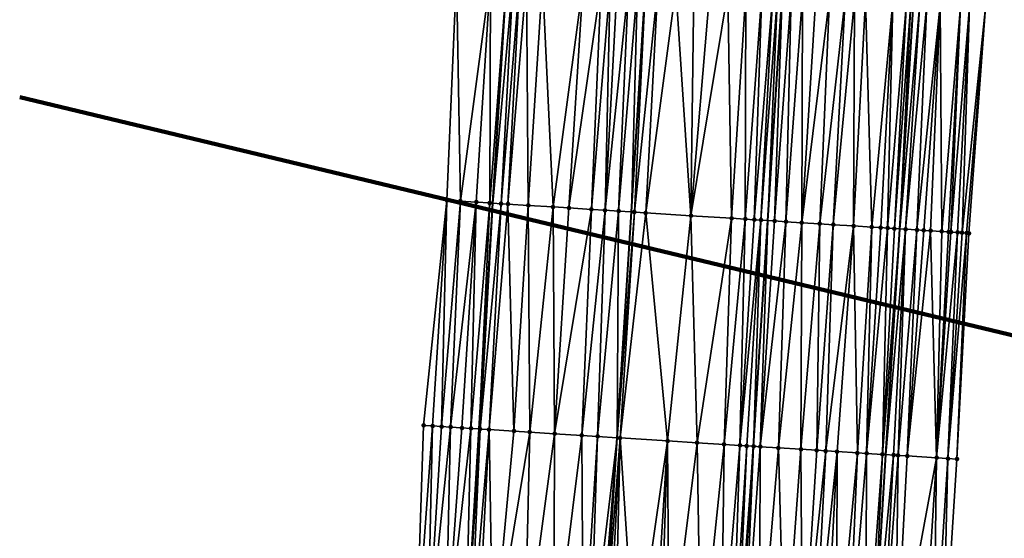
# Model space of a CAD drawing. Header units: feet. Extents: x 2004186 to 2014793, y 836912 to 864902.
# Tile 267 of 656: x 2010649 to 2010736, y 845174 to 845220. Entities that reach past the tile are written whole.
import ezdxf

# ---------------------------------------------------------------- set-up
doc = ezdxf.new("R2010")
doc.units = ezdxf.units.FT
doc.header["$LTSCALE"] = 100
doc.header["$MEASUREMENT"] = 0
for name, color, linetype, lineweight in [('EP_Travel Lane', 5, 'Continuous', 40), ('GPL_Skip Line', 2, 'Continuous', 40), ('Notes', 4, 'Continuous', 0), ('Road Shots', 4, 'Continuous', 200), ('Road X-Section', 30, 'Continuous', 13)]:
    doc.layers.add(name, color=color, linetype=linetype, lineweight=lineweight)
doc.layers.add('I-77 SB_MM21-27-Surface-Border', color=7, linetype='Continuous')
doc.layers.add('I-77 SB_MM21-27-Surface-TIN', color=7, linetype='Continuous')

msp = doc.modelspace()

# ---------------------------------------------------------------- linework, layer by layer
at = {"layer": 'EP_Travel Lane'}
for points in [[(2010688.721868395, 845163.5837760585, 420.1983156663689), (2010689.938995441, 845183.5414340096, 420.4285566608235), (2010691.156067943, 845203.498197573, 420.6407721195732), (2010692.373227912, 845223.4563953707, 420.8531145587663), (2010693.590517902, 845243.4167251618, 421.0468504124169), (2010694.807854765, 845263.3778235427, 421.2321663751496), (2010696.025411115, 845283.33947389, 421.4553354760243), (2010697.255773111, 845303.2830267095, 421.6589744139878), (2010698.501887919, 845323.2432744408, 421.886820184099), (2010699.747918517, 845343.2021733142, 422.1327576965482), (2010700.994011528, 845363.1620719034, 422.3334524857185), (2010702.240117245, 845383.1221740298, 422.5148224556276), (2010703.486214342, 845403.0821380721, 422.7108676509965), (2010704.732303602, 845423.0419765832, 422.882726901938), (2010705.978141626, 845443.0012234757, 423.0616602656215), (2010707.213930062, 845462.898351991, 423.2089767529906), (2010708.433583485, 845482.8447857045, 423.331041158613), (2010709.603864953, 845502.7657125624, 423.4429845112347)], [(2010724.632847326, 845161.3150765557, 420.3935569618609), (2010725.854958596, 845181.2724565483, 420.6239400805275), (2010727.077034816, 845201.2292641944, 420.8299100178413), (2010728.299182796, 845221.1872436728, 421.0287840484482), (2010729.521473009, 845241.147545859, 421.2276827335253), (2010730.743808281, 845261.1085838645, 421.368372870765), (2010731.966360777, 845281.0699911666, 421.5970695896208), (2010733.200203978, 845301.0379699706, 421.7623016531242), (2010734.445065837, 845320.9984826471, 421.93588722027), (2010735.689850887, 845340.9577637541, 422.1474841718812), (2010736.934682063, 845360.9177844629, 422.3431754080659), (2010738.179500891, 845380.8776071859, 422.5600253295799), (2010739.424329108, 845400.8375804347, 422.76288126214), (2010740.669119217, 845420.7969426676, 422.9886460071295), (2010741.913966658, 845440.7572241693, 423.1824225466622), (2010743.147792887, 845460.7465375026, 423.3641605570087), (2010744.358127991, 845480.7147733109, 423.5769885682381), (2010745.534212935, 845500.6996814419, 423.7606588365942)]]:
    msp.add_polyline3d(points, dxfattribs=at)
at = {"layer": 'GPL_Skip Line'}
for points in [[(2010700.874572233, 845162.8144267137, 420.4101064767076), (2010702.126642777, 845182.769965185, 420.6362082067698), (2010703.378671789, 845202.7248416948, 420.8486498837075), (2010704.630773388, 845222.6808751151, 421.0531259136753), (2010705.883025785, 845242.6393119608, 421.2546592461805), (2010707.135319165, 845262.5984019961, 421.4004640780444), (2010708.387606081, 845282.5580627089, 421.5839917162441), (2010709.636509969, 845302.509108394, 421.7978473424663), (2010710.882992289, 845322.4694673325, 421.9656822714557), (2010712.129395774, 845342.4285638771, 422.1851182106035), (2010713.375845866, 845362.388406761, 422.3873002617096), (2010714.622298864, 845382.3482961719, 422.5859300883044), (2010715.868755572, 845402.3082449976, 422.7810441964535), (2010717.115184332, 845422.267746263, 422.9829401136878), (2010718.361710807, 845442.2274427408, 423.1604743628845), (2010719.610120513, 845462.1555081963, 423.320929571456), (2010720.8504467, 845482.1082827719, 423.452665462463), (2010722.03700371, 845502.0505677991, 423.5822297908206)], [(2010712.907572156, 845162.0530814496, 420.5808759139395), (2010714.167060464, 845182.0081641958, 420.8089347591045), (2010715.426537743, 845201.9630721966, 420.9959033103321), (2010716.686061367, 845221.918714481, 421.189649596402), (2010717.945758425, 845241.877104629, 421.3686069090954), (2010719.205474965, 845261.8358034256, 421.4966212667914), (2010720.465097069, 845281.7946909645, 421.7053708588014), (2010721.718266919, 845301.754308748, 421.8628080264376), (2010722.964630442, 845321.7147774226, 421.998190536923), (2010724.210918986, 845341.6740452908, 422.1988939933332), (2010725.457265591, 845361.634243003, 422.364738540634), (2010726.703593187, 845381.5941362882, 422.5644940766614), (2010727.949923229, 845401.5540687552, 422.7620795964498), (2010729.196212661, 845421.5133508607, 422.9865330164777), (2010730.442296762, 845441.4733415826, 423.1701646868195), (2010731.66341167, 845461.433952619, 423.3477976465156), (2010732.852232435, 845481.396925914, 423.5040927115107), (2010734.017537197, 845501.3618563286, 423.6647231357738)]]:
    msp.add_polyline3d(points, dxfattribs=at)
at = {"layer": 'I-77 SB_MM21-27-Surface-Border', "color": 3, "linetype": 'ByBlock', "lineweight": -2}
for points in [[(2010684.364728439, 845163.8603183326, 420.0579026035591), (2010685.025423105, 845183.8534304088, 420.2544708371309), (2010687.083227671, 845203.7566149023, 420.4934217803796), (2010687.943531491, 845223.7372291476, 420.7196682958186), (2010688.20515276, 845243.7576328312, 420.9128586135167), (2010689.464856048, 845263.7161216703, 421.0998648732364), (2010690.125708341, 845283.7134168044, 421.2920582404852), (2010691.377490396, 845303.6509596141, 421.5138194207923), (2010692.224658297, 845323.6367865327, 421.7147467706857), (2010693.470940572, 845343.5959540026, 421.9366347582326), (2010694.717274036, 845363.5559412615, 422.1339652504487), (2010695.963619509, 845383.5161208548, 422.3126115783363), (2010697.609173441, 845403.4511477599, 422.5087081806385), (2010699.254701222, 845423.385755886, 422.7114667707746), (2010700.700325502, 845443.3321453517, 422.8873310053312), (2010702.715359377, 845463.1689671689, 423.0533790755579), (2010704.302425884, 845483.090605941, 423.1922684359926), (2010705.464752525, 845503.0045661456, 423.2964426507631)], [(2010751.388839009, 845500.362919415, 423.8273074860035), (2010750.221738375, 845480.3672347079, 423.6017408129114), (2010749.431602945, 845460.370289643, 423.386504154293), (2010748.407332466, 845440.3519619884, 423.1794726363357), (2010747.36085481, 845420.3794303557, 422.956299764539), (2010746.314189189, 845400.4078855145, 422.7114001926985), (2010745.067891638, 845380.4484733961, 422.461686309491), (2010744.021187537, 845360.4763123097, 422.2382229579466), (2010741.377584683, 845340.6037222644, 422.0289556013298), (2010741.528599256, 845320.557597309, 421.778240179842), (2010740.282210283, 845300.5967210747, 421.6041025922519), (2010739.02837748, 845280.6265167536, 421.380726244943), (2010737.569102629, 845260.6794357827, 421.1655217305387), (2010736.309392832, 845240.720843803, 420.9974198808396), (2010734.650537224, 845220.7883961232, 420.8122539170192), (2010733.191416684, 845200.8454455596, 420.6018358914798), (2010732.131609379, 845180.879003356, 420.3721934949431), (2010730.872119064, 845160.9238887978, 420.1549066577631)]]:
    msp.add_polyline3d(points, dxfattribs=at)
at = {"layer": 'I-77 SB_MM21-27-Surface-TIN', "color": 128, "linetype": 'ByBlock', "lineweight": -2}
for points in [[(2010687.943531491, 845223.7372291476, 420.7196682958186), (2010687.083227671, 845203.7566149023, 420.4934217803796), (2010688.28081977, 845203.6806325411, 420.5363612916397)], [(2010690.937517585, 845223.5473658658, 420.8152755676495), (2010687.943531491, 845223.7372291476, 420.7196682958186), (2010688.28081977, 845203.6806325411, 420.5363612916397)], [(2010690.937517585, 845223.5473658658, 420.8152755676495), (2010688.28081977, 845203.6806325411, 420.5363612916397), (2010689.678006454, 845203.5919215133, 420.593546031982)], [(2010690.937517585, 845223.5473658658, 420.8152755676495), (2010689.678006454, 845203.5919215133, 420.593546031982), (2010690.875600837, 845203.5159753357, 420.6325358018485)], [(2010690.937517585, 845223.5473658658, 420.8152755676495), (2010690.875600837, 845203.5159753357, 420.6325358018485), (2010692.373227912, 845223.4563953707, 420.8531145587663)], [(2010690.875600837, 845203.5159753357, 420.6325358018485), (2010691.156067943, 845203.498197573, 420.6407721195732), (2010692.373227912, 845223.4563953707, 420.8531145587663)], [(2010692.933514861, 845223.4208940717, 420.8678812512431), (2010692.373227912, 845223.4563953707, 420.8531145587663), (2010691.156067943, 845203.498197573, 420.6407721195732)], [(2010692.933514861, 845223.4208940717, 420.8678812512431), (2010691.156067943, 845203.498197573, 420.6407721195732), (2010691.873597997, 845203.4527160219, 420.6618434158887)], [(2010693.532317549, 845223.3830080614, 420.8777034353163), (2010692.933514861, 845223.4208940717, 420.8678812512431), (2010691.873597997, 845203.4527160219, 420.6618434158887)], [(2010693.532317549, 845223.3830080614, 420.8777034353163), (2010691.873597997, 845203.4527160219, 420.6618434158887), (2010692.472400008, 845203.4148192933, 420.6730029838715)], [(2010694.13112293, 845223.3451647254, 420.8829456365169), (2010693.532317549, 845223.3830080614, 420.8777034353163), (2010692.472400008, 845203.4148192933, 420.6730029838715)], [(2010694.13112293, 845223.3451647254, 420.8829456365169), (2010692.472400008, 845203.4148192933, 420.6730029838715), (2010694.268812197, 845203.3012266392, 420.6958352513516)], [(2010695.528328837, 845223.256758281, 420.9064815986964), (2010694.13112293, 845223.3451647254, 420.8829456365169), (2010694.268812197, 845203.3012266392, 420.6958352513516)], [(2010695.528328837, 845223.256758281, 420.9064815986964), (2010694.268812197, 845203.3012266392, 420.6958352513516), (2010696.464424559, 845203.162350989, 420.7281278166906)], [(2010699.121152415, 845223.0295602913, 420.9527427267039), (2010695.528328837, 845223.256758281, 420.9064815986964), (2010696.464424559, 845203.162350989, 420.7281278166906)], [(2010699.121152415, 845223.0295602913, 420.9527427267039), (2010696.464424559, 845203.162350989, 420.7281278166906), (2010697.861634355, 845203.0740061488, 420.745340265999)], [(2010700.717959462, 845222.9285290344, 420.9791387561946), (2010699.121152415, 845223.0295602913, 420.9527427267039), (2010697.861634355, 845203.0740061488, 420.745340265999)], [(2010700.717959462, 845222.9285290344, 420.9791387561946), (2010697.861634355, 845203.0740061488, 420.745340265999), (2010699.857641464, 845202.9476901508, 420.7818368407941)], [(2010701.516365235, 845222.8780490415, 420.9885121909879), (2010700.717959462, 845222.9285290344, 420.9791387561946), (2010699.857641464, 845202.9476901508, 420.7818368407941)], [(2010701.516365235, 845222.8780490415, 420.9885121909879), (2010699.857641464, 845202.9476901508, 420.7818368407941), (2010701.055245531, 845202.8718974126, 420.8040774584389)], [(2010702.115166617, 845222.8401423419, 421.0005548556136), (2010701.516365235, 845222.8780490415, 420.9885121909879), (2010701.055245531, 845202.8718974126, 420.8040774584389)], [(2010703.113164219, 845222.7768900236, 421.0286201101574), (2010702.115166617, 845222.8401423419, 421.0005548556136), (2010701.055245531, 845202.8718974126, 420.8040774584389)], [(2010703.113164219, 845222.7768900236, 421.0286201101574), (2010701.055245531, 845202.8718974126, 420.8040774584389), (2010702.252847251, 845202.7960674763, 420.8303785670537)], [(2010703.911566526, 845222.7263551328, 421.0438854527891), (2010703.113164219, 845222.7768900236, 421.0286201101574), (2010702.252847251, 845202.7960674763, 420.8303785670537)], [(2010703.911566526, 845222.7263551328, 421.0438854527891), (2010702.252847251, 845202.7960674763, 420.8303785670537), (2010703.378671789, 845202.7248416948, 420.8486498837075)], [(2010703.911566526, 845222.7263551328, 421.0438854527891), (2010703.378671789, 845202.7248416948, 420.8486498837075), (2010704.630773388, 845222.6808751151, 421.0531259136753)], [(2010703.650053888, 845202.7076725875, 420.8530542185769), (2010704.630773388, 845222.6808751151, 421.0531259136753), (2010703.378671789, 845202.7248416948, 420.8486498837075)], [(2010705.707978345, 845222.6127566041, 421.0669659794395), (2010704.630773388, 845222.6808751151, 421.0531259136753), (2010703.650053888, 845202.7076725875, 420.8530542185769)], [(2010705.707978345, 845222.6127566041, 421.0669659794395), (2010703.650053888, 845202.7076725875, 420.8530542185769), (2010704.648057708, 845202.6445187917, 420.87084368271)], [(2010707.304792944, 845222.5118450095, 421.0805192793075), (2010705.707978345, 845222.6127566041, 421.0669659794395), (2010704.648057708, 845202.6445187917, 420.87084368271)], [(2010707.304792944, 845222.5118450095, 421.0805192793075), (2010704.648057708, 845202.6445187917, 420.87084368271), (2010708.640084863, 845202.3920917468, 420.921464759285)], [(2010708.901602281, 845222.4108500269, 421.1030221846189), (2010707.304792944, 845222.5118450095, 421.0805192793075), (2010708.640084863, 845202.3920917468, 420.921464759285)], [(2010710.298806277, 845222.3224132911, 421.1298091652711), (2010708.901602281, 845222.4108500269, 421.1030221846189), (2010708.640084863, 845202.3920917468, 420.921464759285)], [(2010711.895618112, 845222.2214578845, 421.1480645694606), (2010710.298806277, 845222.3224132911, 421.1298091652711), (2010708.640084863, 845202.3920917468, 420.921464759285)], [(2010711.895618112, 845222.2214578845, 421.1480645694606), (2010708.640084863, 845202.3920917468, 420.921464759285), (2010712.232908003, 845202.1648868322, 420.9692695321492)], [(2010713.492429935, 845222.1205023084, 421.1663381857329), (2010711.895618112, 845222.2214578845, 421.1480645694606), (2010712.232908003, 845202.1648868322, 420.9692695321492)], [(2010713.492429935, 845222.1205023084, 421.1663381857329), (2010712.232908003, 845202.1648868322, 420.9692695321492), (2010713.430513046, 845202.089109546, 420.9898234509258)], [(2010714.889637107, 845222.0321158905, 421.1877248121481), (2010713.492429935, 845222.1205023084, 421.1663381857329), (2010713.430513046, 845202.089109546, 420.9898234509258)], [(2010714.889637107, 845222.0321158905, 421.1877248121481), (2010713.430513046, 845202.089109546, 420.9898234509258), (2010714.228919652, 845202.0386427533, 420.9979155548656)], [(2010715.88764654, 845221.9690510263, 421.1956716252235), (2010714.889637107, 845222.0321158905, 421.1877248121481), (2010714.228919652, 845202.0386427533, 420.9979155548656)], [(2010715.88764654, 845221.9690510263, 421.1956716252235), (2010714.228919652, 845202.0386427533, 420.9979155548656), (2010714.827727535, 845202.0008390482, 420.998920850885)], [(2010716.286852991, 845221.9438675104, 421.1942965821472), (2010715.88764654, 845221.9690510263, 421.1956716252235), (2010714.827727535, 845202.0008390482, 420.998920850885)], [(2010716.286852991, 845221.9438675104, 421.1942965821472), (2010714.827727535, 845202.0008390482, 420.998920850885), (2010715.426537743, 845201.9630721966, 420.9959033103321)], [(2010716.286852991, 845221.9438675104, 421.1942965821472), (2010715.426537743, 845201.9630721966, 420.9959033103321), (2010716.686061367, 845221.918714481, 421.189649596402)], [(2010716.025347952, 845201.9253053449, 420.9928857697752), (2010716.686061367, 845221.918714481, 421.189649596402), (2010715.426537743, 845201.9630721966, 420.9959033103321)], [(2010717.484478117, 845221.8684084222, 421.1803556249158), (2010716.686061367, 845221.918714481, 421.189649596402), (2010716.025347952, 845201.9253053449, 420.9928857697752)], [(2010717.484478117, 845221.8684084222, 421.1803556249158), (2010716.025347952, 845201.9253053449, 420.9928857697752), (2010717.023370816, 845201.8624532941, 420.9777373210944)], [(2010718.482501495, 845221.8055644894, 421.1645910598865), (2010717.484478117, 845221.8684084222, 421.1803556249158), (2010717.023370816, 845201.8624532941, 420.9777373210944)], [(2010718.482501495, 845221.8055644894, 421.1645910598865), (2010717.023370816, 845201.8624532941, 420.9777373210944), (2010718.420605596, 845201.7745042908, 420.9517410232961)], [(2010719.680132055, 845221.7301915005, 421.141409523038), (2010718.482501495, 845221.8055644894, 421.1645910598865), (2010718.420605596, 845201.7745042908, 420.9517410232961)], [(2010720.877757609, 845221.6547391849, 421.126741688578), (2010719.680132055, 845221.7301915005, 421.141409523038), (2010718.420605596, 845201.7745042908, 420.9517410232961)], [(2010720.877757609, 845221.6547391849, 421.126741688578), (2010718.420605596, 845201.7745042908, 420.9517410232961), (2010720.017441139, 845201.6739245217, 420.9293033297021)], [(2010722.274980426, 845221.5666006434, 421.1215250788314), (2010720.877757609, 845221.6547391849, 421.126741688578), (2010720.017441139, 845201.6739245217, 420.9293033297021)], [(2010722.274980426, 845221.5666006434, 421.1215250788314), (2010720.017441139, 845201.6739245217, 420.9293033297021), (2010721.215063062, 845201.5984146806, 420.9206635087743)], [(2010723.073394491, 845221.5162520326, 421.1167979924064), (2010722.274980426, 845221.5666006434, 421.1215250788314), (2010721.215063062, 845201.5984146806, 420.9206635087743)], [(2010723.073394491, 845221.5162520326, 421.1167979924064), (2010721.215063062, 845201.5984146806, 420.9206635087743), (2010723.011501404, 845201.4852363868, 420.8982650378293)], [(2010724.071415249, 845221.4533666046, 421.1054868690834), (2010723.073394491, 845221.5162520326, 421.1167979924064), (2010723.011501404, 845201.4852363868, 420.8982650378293)], [(2010724.071415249, 845221.4533666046, 421.1054868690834), (2010723.011501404, 845201.4852363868, 420.8982650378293), (2010724.608334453, 845201.3846170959, 420.880141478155)], [(2010726.466669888, 845221.3025179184, 421.070146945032), (2010724.071415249, 845221.4533666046, 421.1054868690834), (2010724.608334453, 845201.3846170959, 420.880141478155)], [(2010726.466669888, 845221.3025179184, 421.070146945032), (2010724.608334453, 845201.3846170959, 420.880141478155), (2010725.406753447, 845201.3343465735, 420.8668091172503)], [(2010726.466669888, 845221.3025179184, 421.070146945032), (2010725.406753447, 845201.3343465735, 420.8668091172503), (2010726.005568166, 845201.2966512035, 420.8559887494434)], [(2010727.66429941, 845221.2271284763, 421.0487312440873), (2010726.466669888, 845221.3025179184, 421.070146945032), (2010726.005568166, 845201.2966512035, 420.8559887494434)], [(2010727.66429941, 845221.2271284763, 421.0487312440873), (2010726.005568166, 845201.2966512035, 420.8559887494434), (2010726.604382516, 845201.2589499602, 420.845809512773)], [(2010728.063511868, 845221.2020401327, 421.0371418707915), (2010727.66429941, 845221.2271284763, 421.0487312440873), (2010726.604382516, 845201.2589499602, 420.845809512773)], [(2010728.063511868, 845221.2020401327, 421.0371418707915), (2010726.604382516, 845201.2589499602, 420.845809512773), (2010727.077034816, 845201.2292641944, 420.8299100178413)], [(2010728.063511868, 845221.2020401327, 421.0371418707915), (2010727.077034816, 845201.2292641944, 420.8299100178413), (2010728.299182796, 845221.1872436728, 421.0287840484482)], [(2010728.861939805, 845221.1519113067, 421.0088264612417), (2010728.299182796, 845221.1872436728, 421.0287840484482), (2010727.077034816, 845201.2292641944, 420.8299100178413)], [(2010728.861939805, 845221.1519113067, 421.0088264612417), (2010727.077034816, 845201.2292641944, 420.8299100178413), (2010727.602416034, 845201.1962666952, 420.8122367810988)], [(2010729.460758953, 845221.1142860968, 420.9906583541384), (2010728.861939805, 845221.1519113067, 421.0088264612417), (2010727.602416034, 845201.1962666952, 420.8122367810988)], [(2010729.460758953, 845221.1142860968, 420.9906583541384), (2010727.602416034, 845201.1962666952, 420.8122367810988), (2010728.600455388, 845201.1336758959, 420.7685706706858)], [(2010730.658403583, 845221.039136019, 420.9435529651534), (2010729.460758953, 845221.1142860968, 420.9906583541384), (2010728.600455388, 845201.1336758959, 420.7685706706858)], [(2010730.658403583, 845221.039136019, 420.9435529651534), (2010728.600455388, 845201.1336758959, 420.7685706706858), (2010729.199275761, 845201.0960700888, 420.7479738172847)], [(2010730.658403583, 845221.039136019, 420.9435529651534), (2010729.199275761, 845201.0960700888, 420.7479738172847), (2010729.79809557, 845201.0584553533, 420.7283515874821)], [(2010730.658403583, 845221.039136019, 420.9435529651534), (2010729.79809557, 845201.0584553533, 420.7283515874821), (2010730.796136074, 845200.9958827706, 420.6826969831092)], [(2010732.454862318, 845220.9262808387, 420.8868539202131), (2010730.658403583, 845221.039136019, 420.9435529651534), (2010730.796136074, 845200.9958827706, 420.6826969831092)], [(2010732.454862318, 845220.9262808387, 420.8868539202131), (2010730.796136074, 845200.9958827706, 420.6826969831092), (2010731.394957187, 845200.9582886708, 420.6608221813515)], [(2010732.454862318, 845220.9262808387, 420.8868539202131), (2010731.394957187, 845200.9582886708, 420.6608221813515), (2010731.594563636, 845200.9457479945, 420.6545468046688)], [(2010733.253291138, 845220.8761659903, 420.8570383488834), (2010732.454862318, 845220.9262808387, 420.8868539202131), (2010731.594563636, 845200.9457479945, 420.6545468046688)], [(2010733.253291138, 845220.8761659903, 420.8570383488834), (2010731.594563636, 845200.9457479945, 420.6545468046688), (2010732.193378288, 845200.9080515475, 420.6438440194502)], [(2010733.253291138, 845220.8761659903, 420.8570383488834), (2010732.193378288, 845200.9080515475, 420.6438440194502), (2010732.592590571, 845200.8829604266, 420.6323595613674)], [(2010733.253291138, 845220.8761659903, 420.8570383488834), (2010732.592590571, 845200.8829604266, 420.6323595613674), (2010734.650537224, 845220.7883961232, 420.8122539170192)], [(2010734.650537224, 845220.7883961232, 420.8122539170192), (2010732.592590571, 845200.8829604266, 420.6323595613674), (2010732.991807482, 845200.8579426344, 420.6128707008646)], [(2010734.650537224, 845220.7883961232, 420.8122539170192), (2010732.991807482, 845200.8579426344, 420.6128707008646), (2010733.191416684, 845200.8454455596, 420.6018358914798)], [(2010687.083227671, 845203.7566149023, 420.4934217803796), (2010685.025423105, 845183.8534304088, 420.2544708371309), (2010685.823820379, 845183.8028157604, 420.2752127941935)], [(2010687.083227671, 845203.7566149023, 420.4934217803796), (2010685.823820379, 845183.8028157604, 420.2752127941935), (2010686.622215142, 845183.7521613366, 420.2996713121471)], [(2010688.28081977, 845203.6806325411, 420.5363612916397), (2010687.083227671, 845203.7566149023, 420.4934217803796), (2010686.622215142, 845183.7521613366, 420.2996713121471)], [(2010688.28081977, 845203.6806325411, 420.5363612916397), (2010686.622215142, 845183.7521613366, 420.2996713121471), (2010687.420603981, 845183.7014130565, 420.332899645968)], [(2010689.678006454, 845203.5919215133, 420.593546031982), (2010688.28081977, 845203.6806325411, 420.5363612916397), (2010687.420603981, 845183.7014130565, 420.332899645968)], [(2010689.678006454, 845203.5919215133, 420.593546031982), (2010687.420603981, 845183.7014130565, 420.332899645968), (2010688.418587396, 845183.6379359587, 420.3783358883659)], [(2010689.678006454, 845203.5919215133, 420.593546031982), (2010688.418587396, 845183.6379359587, 420.3783358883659), (2010689.216978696, 845183.5872266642, 420.4079214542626)], [(2010690.875600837, 845203.5159753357, 420.6325358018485), (2010689.678006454, 845203.5919215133, 420.593546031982), (2010689.216978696, 845183.5872266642, 420.4079214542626)], [(2010690.875600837, 845203.5159753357, 420.6325358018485), (2010689.216978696, 845183.5872266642, 420.4079214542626), (2010689.938995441, 845183.5414340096, 420.4285566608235)], [(2010690.875600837, 845203.5159753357, 420.6325358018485), (2010689.938995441, 845183.5414340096, 420.4285566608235), (2010691.156067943, 845203.498197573, 420.6407721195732)], [(2010690.015374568, 845183.5365897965, 420.4307395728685), (2010691.156067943, 845203.498197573, 420.6407721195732), (2010689.938995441, 845183.5414340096, 420.4285566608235)], [(2010691.873597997, 845203.4527160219, 420.6618434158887), (2010691.156067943, 845203.498197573, 420.6407721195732), (2010690.015374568, 845183.5365897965, 420.4307395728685)], [(2010691.873597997, 845203.4527160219, 420.6618434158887), (2010690.015374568, 845183.5365897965, 420.4307395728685), (2010690.813774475, 845183.4860168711, 420.4475829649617)], [(2010692.472400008, 845203.4148192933, 420.6730029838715), (2010691.873597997, 845203.4527160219, 420.6618434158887), (2010690.813774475, 845183.4860168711, 420.4475829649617)], [(2010692.472400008, 845203.4148192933, 420.6730029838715), (2010690.813774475, 845183.4860168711, 420.4475829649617), (2010693.009382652, 845183.3470749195, 420.4814195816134)], [(2010694.268812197, 845203.3012266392, 420.6958352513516), (2010692.472400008, 845203.4148192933, 420.6730029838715), (2010693.009382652, 845183.3470749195, 420.4814195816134)], [(2010694.268812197, 845203.3012266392, 420.6958352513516), (2010693.009382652, 845183.3470749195, 420.4814195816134), (2010694.406588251, 845183.258663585, 420.5023660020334)], [(2010696.464424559, 845203.162350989, 420.7281278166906), (2010694.268812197, 845203.3012266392, 420.6958352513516), (2010694.406588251, 845183.258663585, 420.5023660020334)], [(2010696.464424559, 845203.162350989, 420.7281278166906), (2010694.406588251, 845183.258663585, 420.5023660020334), (2010696.602196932, 845183.1197296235, 420.5354560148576)], [(2010697.861634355, 845203.0740061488, 420.745340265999), (2010696.464424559, 845203.162350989, 420.7281278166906), (2010696.602196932, 845183.1197296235, 420.5354560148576)], [(2010699.857641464, 845202.9476901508, 420.7818368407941), (2010697.861634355, 845203.0740061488, 420.745340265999), (2010696.602196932, 845183.1197296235, 420.5354560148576)], [(2010699.857641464, 845202.9476901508, 420.7818368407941), (2010696.602196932, 845183.1197296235, 420.5354560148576), (2010698.997400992, 845182.9680795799, 420.5795639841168)], [(2010701.055245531, 845202.8718974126, 420.8040774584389), (2010699.857641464, 845202.9476901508, 420.7818368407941), (2010698.997400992, 845182.9680795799, 420.5795639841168)], [(2010701.055245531, 845202.8718974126, 420.8040774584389), (2010698.997400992, 845182.9680795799, 420.5795639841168), (2010700.394603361, 845182.8796170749, 420.6052917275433)], [(2010702.252847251, 845202.7960674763, 420.8303785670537), (2010701.055245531, 845202.8718974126, 420.8040774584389), (2010700.394603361, 845182.8796170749, 420.6052917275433)], [(2010702.252847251, 845202.7960674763, 420.8303785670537), (2010700.394603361, 845182.8796170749, 420.6052917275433), (2010702.126642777, 845182.769965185, 420.6362082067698)], [(2010702.252847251, 845202.7960674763, 420.8303785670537), (2010702.126642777, 845182.769965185, 420.6362082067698), (2010703.378671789, 845202.7248416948, 420.8486498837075)], [(2010703.650053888, 845202.7076725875, 420.8530542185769), (2010703.378671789, 845202.7248416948, 420.8486498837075), (2010702.126642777, 845182.769965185, 420.6362082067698)], [(2010703.650053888, 845202.7076725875, 420.8530542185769), (2010702.126642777, 845182.769965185, 420.6362082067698), (2010702.390607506, 845182.7532541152, 420.6409199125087)], [(2010704.648057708, 845202.6445187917, 420.87084368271), (2010703.650053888, 845202.7076725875, 420.8530542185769), (2010702.390607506, 845182.7532541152, 420.6409199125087)], [(2010704.648057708, 845202.6445187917, 420.87084368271), (2010702.390607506, 845182.7532541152, 420.6409199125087), (2010706.582225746, 845182.4880429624, 420.7016240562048)], [(2010708.640084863, 845202.3920917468, 420.921464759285), (2010704.648057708, 845202.6445187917, 420.87084368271), (2010706.582225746, 845182.4880429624, 420.7016240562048)], [(2010708.640084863, 845202.3920917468, 420.921464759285), (2010706.582225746, 845182.4880429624, 420.7016240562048), (2010709.177033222, 845182.3238041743, 420.7448516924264)], [(2010712.232908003, 845202.1648868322, 420.9692695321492), (2010708.640084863, 845202.3920917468, 420.921464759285), (2010709.177033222, 845182.3238041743, 420.7448516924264)], [(2010712.232908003, 845202.1648868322, 420.9692695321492), (2010709.177033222, 845182.3238041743, 420.7448516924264), (2010711.572245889, 845182.172290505, 420.7762170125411)], [(2010713.430513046, 845202.089109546, 420.9898234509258), (2010712.232908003, 845202.1648868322, 420.9692695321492), (2010711.572245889, 845182.172290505, 420.7762170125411)], [(2010713.430513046, 845202.089109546, 420.9898234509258), (2010711.572245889, 845182.172290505, 420.7762170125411), (2010712.969447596, 845182.0838175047, 420.8029254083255)], [(2010714.228919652, 845202.0386427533, 420.9979155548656), (2010713.430513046, 845202.089109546, 420.9898234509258), (2010712.969447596, 845182.0838175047, 420.8029254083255)], [(2010714.827727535, 845202.0008390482, 420.998920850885), (2010714.228919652, 845202.0386427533, 420.9979155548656), (2010712.969447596, 845182.0838175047, 420.8029254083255)], [(2010714.827727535, 845202.0008390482, 420.998920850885), (2010712.969447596, 845182.0838175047, 420.8029254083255), (2010713.568252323, 845182.045963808, 420.8084568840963)], [(2010714.827727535, 845202.0008390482, 420.998920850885), (2010713.568252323, 845182.045963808, 420.8084568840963), (2010714.167060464, 845182.0081641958, 420.8089347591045)], [(2010714.827727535, 845202.0008390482, 420.998920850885), (2010714.167060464, 845182.0081641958, 420.8089347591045), (2010715.426537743, 845201.9630721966, 420.9959033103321)], [(2010714.765873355, 845181.9704398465, 420.8023801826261), (2010715.426537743, 845201.9630721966, 420.9959033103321), (2010714.167060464, 845182.0081641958, 420.8089347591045)], [(2010716.025347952, 845201.9253053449, 420.9928857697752), (2010715.426537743, 845201.9630721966, 420.9959033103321), (2010714.765873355, 845181.9704398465, 420.8023801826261)], [(2010717.023370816, 845201.8624532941, 420.9777373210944), (2010716.025347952, 845201.9253053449, 420.9928857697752), (2010714.765873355, 845181.9704398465, 420.8023801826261)], [(2010717.023370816, 845201.8624532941, 420.9777373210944), (2010714.765873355, 845181.9704398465, 420.8023801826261), (2010716.362714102, 845181.869942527, 420.7754690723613)], [(2010718.420605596, 845201.7745042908, 420.9517410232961), (2010717.023370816, 845201.8624532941, 420.9777373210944), (2010716.362714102, 845181.869942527, 420.7754690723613)], [(2010718.420605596, 845201.7745042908, 420.9517410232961), (2010716.362714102, 845181.869942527, 420.7754690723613), (2010718.358761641, 845181.7442670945, 420.7468556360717)], [(2010720.017441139, 845201.6739245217, 420.9293033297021), (2010718.420605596, 845201.7745042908, 420.9517410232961), (2010718.358761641, 845181.7442670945, 420.7468556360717)], [(2010720.017441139, 845201.6739245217, 420.9293033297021), (2010718.358761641, 845181.7442670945, 420.7468556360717), (2010719.755992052, 845181.6562488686, 420.7310705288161)], [(2010721.215063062, 845201.5984146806, 420.9206635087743), (2010720.017441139, 845201.6739245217, 420.9293033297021), (2010719.755992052, 845181.6562488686, 420.7310705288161)], [(2010721.215063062, 845201.5984146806, 420.9206635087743), (2010719.755992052, 845181.6562488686, 420.7310705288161), (2010720.554409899, 845181.605960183, 420.7213549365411)], [(2010723.011501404, 845201.4852363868, 420.8982650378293), (2010721.215063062, 845201.5984146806, 420.9206635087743), (2010720.554409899, 845181.605960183, 420.7213549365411)], [(2010723.011501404, 845201.4852363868, 420.8982650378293), (2010720.554409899, 845181.605960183, 420.7213549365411), (2010721.552429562, 845181.5430573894, 420.7131289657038)], [(2010723.011501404, 845201.4852363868, 420.8982650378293), (2010721.552429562, 845181.5430573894, 420.7131289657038), (2010723.348872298, 845181.4299487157, 420.6874501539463)], [(2010724.608334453, 845201.3846170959, 420.880141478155), (2010723.011501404, 845201.4852363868, 420.8982650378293), (2010723.348872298, 845181.4299487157, 420.6874501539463)], [(2010724.608334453, 845201.3846170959, 420.880141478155), (2010723.348872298, 845181.4299487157, 420.6874501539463), (2010724.147296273, 845181.3797571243, 420.668662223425)], [(2010725.406753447, 845201.3343465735, 420.8668091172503), (2010724.608334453, 845201.3846170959, 420.880141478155), (2010724.147296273, 845181.3797571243, 420.668662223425)], [(2010726.005568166, 845201.2966512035, 420.8559887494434), (2010725.406753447, 845201.3343465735, 420.8668091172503), (2010724.147296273, 845181.3797571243, 420.668662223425)], [(2010726.005568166, 845201.2966512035, 420.8559887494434), (2010724.147296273, 845181.3797571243, 420.668662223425), (2010725.544540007, 845181.2919499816, 420.6331537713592)], [(2010726.604382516, 845201.2589499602, 420.845809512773), (2010726.005568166, 845201.2966512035, 420.8559887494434), (2010725.544540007, 845181.2919499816, 420.6331537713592)], [(2010726.604382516, 845201.2589499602, 420.845809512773), (2010725.544540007, 845181.2919499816, 420.6331537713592), (2010727.077034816, 845201.2292641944, 420.8299100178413)], [(2010725.544540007, 845181.2919499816, 420.6331537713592), (2010725.854958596, 845181.2724565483, 420.6239400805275), (2010727.077034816, 845201.2292641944, 420.8299100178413)], [(2010727.602416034, 845201.1962666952, 420.8122367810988), (2010727.077034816, 845201.2292641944, 420.8299100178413), (2010725.854958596, 845181.2724565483, 420.6239400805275)], [(2010727.602416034, 845201.1962666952, 420.8122367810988), (2010725.854958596, 845181.2724565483, 420.6239400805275), (2010726.542574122, 845181.2292761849, 420.6035306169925)], [(2010727.602416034, 845201.1962666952, 420.8122367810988), (2010726.542574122, 845181.2292761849, 420.6035306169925), (2010726.941791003, 845181.2042579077, 420.5868934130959)], [(2010728.600455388, 845201.1336758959, 420.7685706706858), (2010727.602416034, 845201.1962666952, 420.8122367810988), (2010726.941791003, 845181.2042579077, 420.5868934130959)], [(2010728.600455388, 845201.1336758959, 420.7685706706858), (2010726.941791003, 845181.2042579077, 420.5868934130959), (2010727.740229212, 845181.1542918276, 420.547034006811)], [(2010729.199275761, 845201.0960700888, 420.7479738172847), (2010728.600455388, 845201.1336758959, 420.7685706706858), (2010727.740229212, 845181.1542918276, 420.547034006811)], [(2010729.79809557, 845201.0584553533, 420.7283515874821), (2010729.199275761, 845201.0960700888, 420.7479738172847), (2010727.740229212, 845181.1542918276, 420.547034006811)], [(2010729.79809557, 845201.0584553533, 420.7283515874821), (2010727.740229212, 845181.1542918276, 420.547034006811), (2010730.335136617, 845180.9916362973, 420.4423241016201)], [(2010730.796136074, 845200.9958827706, 420.6826969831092), (2010729.79809557, 845201.0584553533, 420.7283515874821), (2010730.335136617, 845180.9916362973, 420.4423241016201)], [(2010731.394957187, 845200.9582886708, 420.6608221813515), (2010730.796136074, 845200.9958827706, 420.6826969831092), (2010730.335136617, 845180.9916362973, 420.4423241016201)], [(2010731.594563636, 845200.9457479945, 420.6545468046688), (2010731.394957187, 845200.9582886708, 420.6608221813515), (2010730.335136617, 845180.9916362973, 420.4423241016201)], [(2010732.193378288, 845200.9080515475, 420.6438440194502), (2010731.594563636, 845200.9457479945, 420.6545468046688), (2010730.335136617, 845180.9916362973, 420.4423241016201)], [(2010732.193378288, 845200.9080515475, 420.6438440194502), (2010730.335136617, 845180.9916362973, 420.4423241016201), (2010731.333178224, 845180.9290812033, 420.4016095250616)], [(2010732.592590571, 845200.8829604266, 420.6323595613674), (2010732.193378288, 845200.9080515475, 420.6438440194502), (2010731.333178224, 845180.9290812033, 420.4016095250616)], [(2010732.991807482, 845200.8579426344, 420.6128707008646), (2010732.592590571, 845200.8829604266, 420.6323595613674), (2010731.333178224, 845180.9290812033, 420.4016095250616)], [(2010732.991807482, 845200.8579426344, 420.6128707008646), (2010731.333178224, 845180.9290812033, 420.4016095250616), (2010732.131609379, 845180.879003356, 420.3721934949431)], [(2010732.991807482, 845200.8579426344, 420.6128707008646), (2010732.131609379, 845180.879003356, 420.3721934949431), (2010733.191416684, 845200.8454455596, 420.6018358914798)], [(2010685.823820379, 845183.8028157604, 420.2752127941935), (2010685.025423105, 845183.8534304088, 420.2544708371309), (2010684.364728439, 845163.8603183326, 420.0579026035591)], [(2010685.823820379, 845183.8028157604, 420.2752127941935), (2010684.364728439, 845163.8603183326, 420.0579026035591), (2010685.362719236, 845163.7969581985, 420.0917907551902)], [(2010686.622215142, 845183.7521613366, 420.2996713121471), (2010685.823820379, 845183.8028157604, 420.2752127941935), (2010685.362719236, 845163.7969581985, 420.0917907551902)], [(2010687.420603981, 845183.7014130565, 420.332899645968), (2010686.622215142, 845183.7521613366, 420.2996713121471), (2010685.362719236, 845163.7969581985, 420.0917907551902)], [(2010687.420603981, 845183.7014130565, 420.332899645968), (2010685.362719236, 845163.7969581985, 420.0917907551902), (2010686.959504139, 845163.6955760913, 420.1465524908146)], [(2010688.418587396, 845183.6379359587, 420.3783358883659), (2010687.420603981, 845183.7014130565, 420.332899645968), (2010686.959504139, 845163.6955760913, 420.1465524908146)], [(2010688.418587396, 845183.6379359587, 420.3783358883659), (2010686.959504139, 845163.6955760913, 420.1465524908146), (2010689.216978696, 845183.5872266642, 420.4079214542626)], [(2010689.216978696, 845183.5872266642, 420.4079214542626), (2010686.959504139, 845163.6955760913, 420.1465524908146), (2010688.721868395, 845163.5837760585, 420.1983156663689)], [(2010689.216978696, 845183.5872266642, 420.4079214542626), (2010688.721868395, 845163.5837760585, 420.1983156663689), (2010689.938995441, 845183.5414340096, 420.4285566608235)], [(2010690.015374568, 845183.5365897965, 420.4307395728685), (2010689.938995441, 845183.5414340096, 420.4285566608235), (2010688.721868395, 845163.5837760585, 420.1983156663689)], [(2010690.015374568, 845183.5365897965, 420.4307395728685), (2010688.721868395, 845163.5837760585, 420.1983156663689), (2010689.155090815, 845163.5562934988, 420.2110400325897)], [(2010690.813774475, 845183.4860168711, 420.4475829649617), (2010690.015374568, 845183.5365897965, 420.4307395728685), (2010689.155090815, 845163.5562934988, 420.2110400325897)], [(2010690.813774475, 845183.4860168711, 420.4475829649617), (2010689.155090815, 845163.5562934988, 420.2110400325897), (2010689.753891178, 845163.5183706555, 420.2228174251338)], [(2010690.813774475, 845183.4860168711, 420.4475829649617), (2010689.753891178, 845163.5183706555, 420.2228174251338), (2010691.151097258, 845163.4299669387, 420.2426894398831)], [(2010693.009382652, 845183.3470749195, 420.4814195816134), (2010690.813774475, 845183.4860168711, 420.4475829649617), (2010691.151097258, 845163.4299669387, 420.2426894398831)], [(2010694.406588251, 845183.258663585, 420.5023660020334), (2010693.009382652, 845183.3470749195, 420.4814195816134), (2010691.151097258, 845163.4299669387, 420.2426894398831)], [(2010694.406588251, 845183.258663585, 420.5023660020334), (2010691.151097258, 845163.4299669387, 420.2426894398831), (2010693.945504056, 845163.2530745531, 420.2902286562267)], [(2010696.602196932, 845183.1197296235, 420.5354560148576), (2010694.406588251, 845183.258663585, 420.5023660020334), (2010693.945504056, 845163.2530745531, 420.2902286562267)], [(2010696.602196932, 845183.1197296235, 420.5354560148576), (2010693.945504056, 845163.2530745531, 420.2902286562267), (2010696.540312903, 845163.0888574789, 420.3306888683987)], [(2010698.997400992, 845182.9680795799, 420.5795639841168), (2010696.602196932, 845183.1197296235, 420.5354560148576), (2010696.540312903, 845163.0888574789, 420.3306888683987)], [(2010698.997400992, 845182.9680795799, 420.5795639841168), (2010696.540312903, 845163.0888574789, 420.3306888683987), (2010699.135116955, 845162.9245644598, 420.3781178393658)], [(2010700.394603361, 845182.8796170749, 420.6052917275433), (2010698.997400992, 845182.9680795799, 420.5795639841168), (2010699.135116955, 845162.9245644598, 420.3781178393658)], [(2010700.394603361, 845182.8796170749, 420.6052917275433), (2010699.135116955, 845162.9245644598, 420.3781178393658), (2010699.733916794, 845162.8866333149, 420.3906570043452)], [(2010700.394603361, 845182.8796170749, 420.6052917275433), (2010699.733916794, 845162.8866333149, 420.3906570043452), (2010702.126642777, 845182.769965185, 420.6362082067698)], [(2010700.532320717, 845162.836124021, 420.4013594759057), (2010702.126642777, 845182.769965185, 420.6362082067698), (2010699.733916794, 845162.8866333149, 420.3906570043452)], [(2010700.532320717, 845162.836124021, 420.4013594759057), (2010700.874572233, 845162.8144267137, 420.4101064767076), (2010702.126642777, 845182.769965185, 420.6362082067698)], [(2010702.390607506, 845182.7532541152, 420.6409199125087), (2010702.126642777, 845182.769965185, 420.6362082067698), (2010700.874572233, 845162.8144267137, 420.4101064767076)], [(2010702.390607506, 845182.7532541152, 420.6409199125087), (2010700.874572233, 845162.8144267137, 420.4101064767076), (2010701.330717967, 845162.7855089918, 420.4217642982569)], [(2010702.390607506, 845182.7532541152, 420.6409199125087), (2010701.330717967, 845162.7855089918, 420.4217642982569), (2010701.929516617, 845162.7475590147, 420.4360314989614)], [(2010702.390607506, 845182.7532541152, 420.6409199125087), (2010701.929516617, 845162.7475590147, 420.4360314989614), (2010703.725926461, 845162.6339291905, 420.4586359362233)], [(2010706.582225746, 845182.4880429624, 420.7016240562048), (2010702.390607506, 845182.7532541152, 420.6409199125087), (2010703.725926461, 845162.6339291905, 420.4586359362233)], [(2010706.582225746, 845182.4880429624, 420.7016240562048), (2010703.725926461, 845162.6339291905, 420.4586359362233), (2010705.322734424, 845162.5329124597, 420.4798704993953)], [(2010706.582225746, 845182.4880429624, 420.7016240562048), (2010705.322734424, 845162.5329124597, 420.4798704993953), (2010705.921535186, 845162.4949959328, 420.4910682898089)], [(2010706.582225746, 845182.4880429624, 420.7016240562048), (2010705.921535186, 845162.4949959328, 420.4910682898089), (2010706.719934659, 845162.4444161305, 420.5082406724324)], [(2010709.177033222, 845182.3238041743, 420.7448516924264), (2010706.582225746, 845182.4880429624, 420.7016240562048), (2010706.719934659, 845162.4444161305, 420.5082406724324)], [(2010709.177033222, 845182.3238041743, 420.7448516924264), (2010706.719934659, 845162.4444161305, 420.5082406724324), (2010709.514348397, 845162.2676337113, 420.5456893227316)], [(2010711.572245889, 845182.172290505, 420.7762170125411), (2010709.177033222, 845182.3238041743, 420.7448516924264), (2010709.514348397, 845162.2676337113, 420.5456893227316)], [(2010711.572245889, 845182.172290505, 420.7762170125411), (2010709.514348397, 845162.2676337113, 420.5456893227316), (2010711.31075391, 845162.1539352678, 420.5745903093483)], [(2010712.969447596, 845182.0838175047, 420.8029254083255), (2010711.572245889, 845182.172290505, 420.7762170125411), (2010711.31075391, 845162.1539352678, 420.5745903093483)], [(2010712.969447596, 845182.0838175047, 420.8029254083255), (2010711.31075391, 845162.1539352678, 420.5745903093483), (2010712.308762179, 845162.0908519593, 420.5830767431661)], [(2010713.568252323, 845182.045963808, 420.8084568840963), (2010712.969447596, 845182.0838175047, 420.8029254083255), (2010712.308762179, 845162.0908519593, 420.5830767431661)], [(2010713.568252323, 845182.045963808, 420.8084568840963), (2010712.308762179, 845162.0908519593, 420.5830767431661), (2010712.707967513, 845162.0656507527, 420.5835242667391)], [(2010713.568252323, 845182.045963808, 420.8084568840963), (2010712.707967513, 845162.0656507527, 420.5835242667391), (2010714.167060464, 845182.0081641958, 420.8089347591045)], [(2010712.707967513, 845162.0656507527, 420.5835242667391), (2010712.907572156, 845162.0530814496, 420.5808759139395), (2010714.167060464, 845182.0081641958, 420.8089347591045)], [(2010713.306781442, 845162.0279428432, 420.5755792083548), (2010714.167060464, 845182.0081641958, 420.8089347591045), (2010712.907572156, 845162.0530814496, 420.5808759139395)], [(2010714.765873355, 845181.9704398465, 420.8023801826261), (2010714.167060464, 845182.0081641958, 420.8089347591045), (2010713.306781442, 845162.0279428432, 420.5755792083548)], [(2010714.765873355, 845181.9704398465, 420.8023801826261), (2010713.306781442, 845162.0279428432, 420.5755792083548), (2010714.704021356, 845161.9400751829, 420.5462622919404)], [(2010716.362714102, 845181.869942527, 420.7754690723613), (2010714.765873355, 845181.9704398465, 420.8023801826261), (2010714.704021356, 845161.9400751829, 420.5462622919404)], [(2010716.362714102, 845181.869942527, 420.7754690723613), (2010714.704021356, 845161.9400751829, 420.5462622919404), (2010716.899672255, 845161.8018101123, 420.5173813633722)], [(2010718.358761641, 845181.7442670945, 420.7468556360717), (2010716.362714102, 845181.869942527, 420.7754690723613), (2010716.899672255, 845161.8018101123, 420.5173813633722)], [(2010718.358761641, 845181.7442670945, 420.7468556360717), (2010716.899672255, 845161.8018101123, 420.5173813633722), (2010718.496505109, 845161.7011877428, 420.5024290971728)], [(2010719.755992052, 845181.6562488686, 420.7310705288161), (2010718.358761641, 845181.7442670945, 420.7468556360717), (2010718.496505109, 845161.7011877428, 420.5024290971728)], [(2010720.554409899, 845181.605960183, 420.7213549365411), (2010719.755992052, 845181.6562488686, 420.7310705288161), (2010718.496505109, 845161.7011877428, 420.5024290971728)], [(2010720.554409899, 845181.605960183, 420.7213549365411), (2010718.496505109, 845161.7011877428, 420.5024290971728), (2010719.494523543, 845161.6382654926, 420.4961367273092)], [(2010721.552429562, 845181.5430573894, 420.7131289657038), (2010720.554409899, 845181.605960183, 420.7213549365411), (2010719.494523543, 845161.6382654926, 420.4961367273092)], [(2010721.552429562, 845181.5430573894, 420.7131289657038), (2010719.494523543, 845161.6382654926, 420.4961367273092), (2010720.492547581, 845161.5754320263, 420.4816975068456)], [(2010721.552429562, 845181.5430573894, 420.7131289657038), (2010720.492547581, 845161.5754320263, 420.4816975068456), (2010721.490572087, 845161.5126059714, 420.4665781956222)], [(2010723.348872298, 845181.4299487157, 420.6874501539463), (2010721.552429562, 845181.5430573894, 420.7131289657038), (2010721.490572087, 845161.5126059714, 420.4665781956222)], [(2010723.348872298, 845181.4299487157, 420.6874501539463), (2010721.490572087, 845161.5126059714, 420.4665781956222), (2010722.488596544, 845161.4497791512, 420.451529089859)], [(2010724.147296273, 845181.3797571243, 420.668662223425), (2010723.348872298, 845181.4299487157, 420.6874501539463), (2010722.488596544, 845161.4497791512, 420.451529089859)], [(2010724.147296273, 845181.3797571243, 420.668662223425), (2010722.488596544, 845161.4497791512, 420.451529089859), (2010724.085447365, 845161.3494414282, 420.4104574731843)], [(2010725.544540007, 845181.2919499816, 420.6331537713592), (2010724.147296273, 845181.3797571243, 420.668662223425), (2010724.085447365, 845161.3494414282, 420.4104574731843)], [(2010725.544540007, 845181.2919499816, 420.6331537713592), (2010724.085447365, 845161.3494414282, 420.4104574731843), (2010724.632847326, 845161.3150765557, 420.3935569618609)], [(2010725.544540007, 845181.2919499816, 420.6331537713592), (2010724.632847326, 845161.3150765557, 420.3935569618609), (2010725.854958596, 845181.2724565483, 420.6239400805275)], [(2010726.542574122, 845181.2292761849, 420.6035306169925), (2010725.854958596, 845181.2724565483, 420.6239400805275), (2010724.632847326, 845161.3150765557, 420.3935569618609)], [(2010726.542574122, 845181.2292761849, 420.6035306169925), (2010724.632847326, 845161.3150765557, 420.3935569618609), (2010725.482696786, 845161.2617243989, 420.3673185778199)], [(2010726.941791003, 845181.2042579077, 420.5868934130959), (2010726.542574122, 845181.2292761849, 420.6035306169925), (2010725.482696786, 845161.2617243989, 420.3673185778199)], [(2010726.941791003, 845181.2042579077, 420.5868934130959), (2010725.482696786, 845161.2617243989, 420.3673185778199), (2010726.680346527, 845161.1866553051, 420.3196126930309)], [(2010727.740229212, 845181.1542918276, 420.547034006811), (2010726.941791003, 845181.2042579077, 420.5868934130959), (2010726.680346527, 845161.1866553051, 420.3196126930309)], [(2010730.335136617, 845180.9916362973, 420.4423241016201), (2010727.740229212, 845181.1542918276, 420.547034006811), (2010726.680346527, 845161.1866553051, 420.3196126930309)], [(2010730.335136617, 845180.9916362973, 420.4423241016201), (2010726.680346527, 845161.1866553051, 420.3196126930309), (2010729.075647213, 845161.0365361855, 420.2224512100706)], [(2010730.335136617, 845180.9916362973, 420.4423241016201), (2010729.075647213, 845161.0365361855, 420.2224512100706), (2010730.073685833, 845160.9739337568, 420.1868118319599)], [(2010731.333178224, 845180.9290812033, 420.4016095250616), (2010730.335136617, 845180.9916362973, 420.4423241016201), (2010730.073685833, 845160.9739337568, 420.1868118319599)], [(2010731.333178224, 845180.9290812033, 420.4016095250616), (2010730.073685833, 845160.9739337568, 420.1868118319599), (2010730.872119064, 845160.9238887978, 420.1549066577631)], [(2010731.333178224, 845180.9290812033, 420.4016095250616), (2010730.872119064, 845160.9238887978, 420.1549066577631), (2010732.131609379, 845180.879003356, 420.3721934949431)]]:
    msp.add_3dface(points, dxfattribs=at)
at = {"layer": 'Notes', "lineweight": 100}
msp.add_line((2010649.360369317, 845212.8654418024, 445.8714060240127), (2010903.832847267, 845151.8159404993, 445.871406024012), dxfattribs=at)
at = {"layer": 'Road Shots', "lineweight": 100}
for p in [(2010687.083227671, 845203.7566149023, 420.4934217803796), (2010688.28081977, 845203.6806325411, 420.5363612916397), (2010689.678006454, 845203.5919215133, 420.593546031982), (2010690.875600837, 845203.5159753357, 420.6325358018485), (2010691.873597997, 845203.4527160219, 420.6618434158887), (2010692.472400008, 845203.4148192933, 420.6730029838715), (2010694.268812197, 845203.3012266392, 420.6958352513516), (2010696.464424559, 845203.162350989, 420.7281278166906), (2010697.861634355, 845203.0740061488, 420.745340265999), (2010699.857641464, 845202.9476901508, 420.7818368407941), (2010701.055245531, 845202.8718974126, 420.8040774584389), (2010702.252847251, 845202.7960674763, 420.8303785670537), (2010703.650053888, 845202.7076725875, 420.8530542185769), (2010704.648057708, 845202.6445187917, 420.87084368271), (2010708.640084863, 845202.3920917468, 420.921464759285), (2010712.232908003, 845202.1648868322, 420.9692695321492), (2010713.430513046, 845202.089109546, 420.9898234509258), (2010714.228919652, 845202.0386427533, 420.9979155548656), (2010714.827727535, 845202.0008390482, 420.998920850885), (2010716.025347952, 845201.9253053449, 420.9928857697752), (2010717.023370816, 845201.8624532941, 420.9777373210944), (2010718.420605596, 845201.7745042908, 420.9517410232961), (2010720.017441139, 845201.6739245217, 420.9293033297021), (2010721.215063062, 845201.5984146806, 420.9206635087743), (2010723.011501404, 845201.4852363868, 420.8982650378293), (2010724.608334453, 845201.3846170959, 420.880141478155), (2010725.406753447, 845201.3343465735, 420.8668091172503), (2010726.005568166, 845201.2966512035, 420.8559887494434), (2010726.604382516, 845201.2589499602, 420.845809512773), (2010727.602416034, 845201.1962666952, 420.8122367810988), (2010728.600455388, 845201.1336758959, 420.7685706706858), (2010729.199275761, 845201.0960700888, 420.7479738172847), (2010729.79809557, 845201.0584553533, 420.7283515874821), (2010730.796136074, 845200.9958827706, 420.6826969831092), (2010731.394957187, 845200.9582886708, 420.6608221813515), (2010731.594563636, 845200.9457479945, 420.6545468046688), (2010732.193378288, 845200.9080515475, 420.6438440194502), (2010732.592590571, 845200.8829604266, 420.6323595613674), (2010732.991807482, 845200.8579426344, 420.6128707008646), (2010733.191416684, 845200.8454455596, 420.6018358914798), (2010685.025423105, 845183.8534304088, 420.2544708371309), (2010685.823820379, 845183.8028157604, 420.2752127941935), (2010686.622215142, 845183.7521613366, 420.2996713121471), (2010687.420603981, 845183.7014130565, 420.332899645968), (2010688.418587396, 845183.6379359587, 420.3783358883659), (2010689.216978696, 845183.5872266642, 420.4079214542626), (2010690.015374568, 845183.5365897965, 420.4307395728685), (2010690.813774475, 845183.4860168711, 420.4475829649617), (2010693.009382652, 845183.3470749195, 420.4814195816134), (2010694.406588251, 845183.258663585, 420.5023660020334), (2010696.602196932, 845183.1197296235, 420.5354560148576), (2010698.997400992, 845182.9680795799, 420.5795639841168), (2010700.394603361, 845182.8796170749, 420.6052917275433), (2010702.390607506, 845182.7532541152, 420.6409199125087), (2010706.582225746, 845182.4880429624, 420.7016240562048), (2010709.177033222, 845182.3238041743, 420.7448516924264), (2010711.572245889, 845182.172290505, 420.7762170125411), (2010712.969447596, 845182.0838175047, 420.8029254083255), (2010713.568252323, 845182.045963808, 420.8084568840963), (2010714.167060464, 845182.0081641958, 420.8089347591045), (2010714.765873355, 845181.9704398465, 420.8023801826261), (2010716.362714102, 845181.869942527, 420.7754690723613), (2010718.358761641, 845181.7442670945, 420.7468556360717), (2010719.755992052, 845181.6562488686, 420.7310705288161), (2010720.554409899, 845181.605960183, 420.7213549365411), (2010721.552429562, 845181.5430573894, 420.7131289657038), (2010723.348872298, 845181.4299487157, 420.6874501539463), (2010724.147296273, 845181.3797571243, 420.668662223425), (2010725.544540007, 845181.2919499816, 420.6331537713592), (2010726.542574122, 845181.2292761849, 420.6035306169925), (2010726.941791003, 845181.2042579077, 420.5868934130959), (2010727.740229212, 845181.1542918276, 420.547034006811), (2010730.335136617, 845180.9916362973, 420.4423241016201), (2010731.333178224, 845180.9290812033, 420.4016095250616), (2010732.131609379, 845180.879003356, 420.3721934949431)]:
    msp.add_point(p, dxfattribs=at)
at = {"layer": 'Road X-Section', "extrusion": (0.0629881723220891, 0.9979720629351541, 0.009178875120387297), "elevation": 970143.1007302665, "flags": 128}
msp.add_lwpolyline([(-1953453.98918729, -8484.686381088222), (-1953455.18918729, -8484.643439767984), (-1953456.589187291, -8484.586252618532), (-1953457.78918729, -8484.547261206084), (-1953458.78918729, -8484.517952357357), (-1953459.38918729, -8484.50679231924), (-1953461.18918729, -8484.483959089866), (-1953463.38918729, -8484.45166516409), (-1953464.78918729, -8484.434451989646), (-1953466.78918729, -8484.397953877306), (-1953467.98918729, -8484.375712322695), (-1953469.18918729, -8484.349410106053), (-1953470.58918729, -8484.326733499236), (-1953471.58918729, -8484.30894328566), (-1953475.58918729, -8484.258320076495), (-1953479.18918729, -8484.210513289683), (-1953480.38918729, -8484.189958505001), (-1953481.18918729, -8484.181866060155), (-1953481.78918729, -8484.180860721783), (-1953482.989187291, -8484.186896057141), (-1953483.98918729, -8484.202045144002), (-1953485.38918729, -8484.22804253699), (-1953486.98918729, -8484.25048117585), (-1953488.18918729, -8484.259121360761), (-1953489.98918729, -8484.28152077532), (-1953491.58918729, -8484.299645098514), (-1953492.38918729, -8484.312978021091), (-1953492.98918729, -8484.323798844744), (-1953493.58918729, -8484.33397851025), (-1953494.58918729, -8484.367552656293), (-1953495.58918729, -8484.411220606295), (-1953496.18918729, -8484.431818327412), (-1953496.78918729, -8484.451441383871), (-1953497.78918729, -8484.497097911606), (-1953498.38918729, -8484.518973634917), (-1953498.58918729, -8484.52524927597), (-1953499.18918729, -8484.535952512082), (-1953499.58918729, -8484.547437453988), (-1953499.98918729, -8484.56692713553), (-1953500.18918729, -8484.577962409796)], dxfattribs=at)
at = {"layer": 'Road X-Section', "extrusion": (0.06298720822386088, 0.9979567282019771, 0.010722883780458), "elevation": 970108.8558073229, "flags": 128}
msp.add_lwpolyline([(-1953453.185535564, -9982.683966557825), (-1953453.985535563, -9982.663223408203), (-1953454.785535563, -9982.638763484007), (-1953455.585535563, -9982.605533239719), (-1953456.585535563, -9982.560094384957), (-1953457.385535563, -9982.53050711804), (-1953458.185535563, -9982.507687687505), (-1953458.985535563, -9982.490843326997), (-1953461.185535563, -9982.45700476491), (-1953462.585535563, -9982.436057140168), (-1953464.785535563, -9982.402965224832), (-1953467.185535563, -9982.358854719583), (-1953468.585535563, -9982.33312549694), (-1953470.585535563, -9982.297495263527), (-1953474.785535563, -9982.236787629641), (-1953477.385535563, -9982.193557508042), (-1953479.785535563, -9982.162190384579), (-1953481.185535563, -9982.135480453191), (-1953481.785535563, -9982.12994865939), (-1953482.385535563, -9982.129470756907), (-1953482.985535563, -9982.13602571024), (-1953484.585535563, -9982.162938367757), (-1953486.585535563, -9982.19155344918), (-1953487.985535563, -9982.207339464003), (-1953488.785535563, -9982.217055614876), (-1953489.785535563, -9982.225282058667), (-1953491.585535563, -9982.250962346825), (-1953492.385535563, -9982.269751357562), (-1953493.785535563, -9982.305261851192), (-1953494.785535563, -9982.334886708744), (-1953495.185535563, -9982.351524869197), (-1953495.985535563, -9982.391386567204), (-1953498.585535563, -9982.496102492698), (-1953499.585535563, -9982.536819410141), (-1953500.385535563, -9982.56623713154)], dxfattribs=at)

doc.saveas('drawing.dxf')
